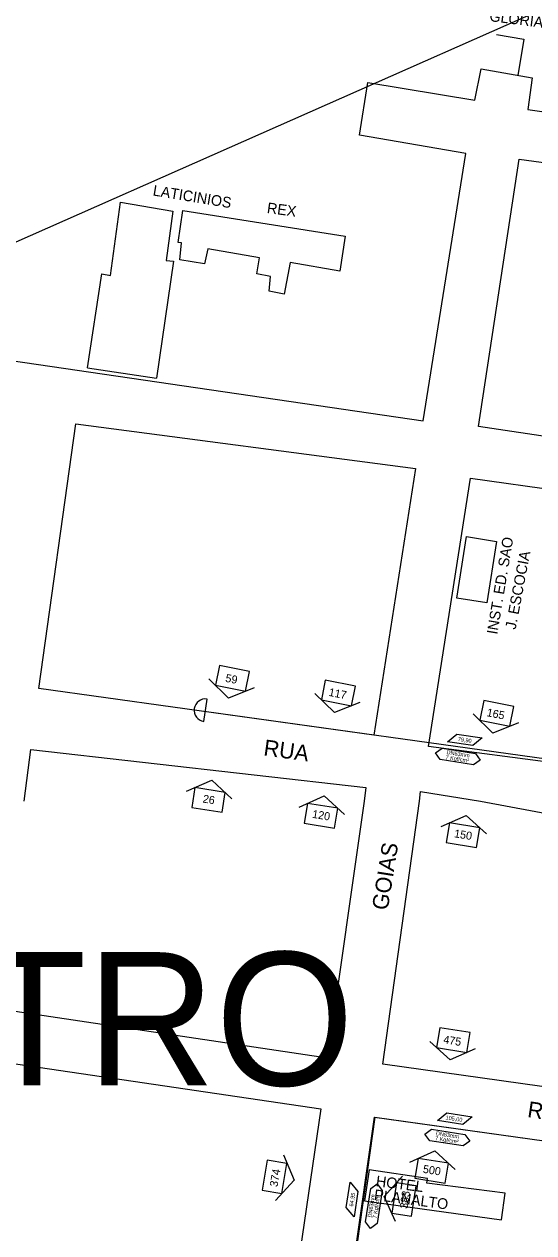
# Model space of a CAD drawing. Extents: x 325709 to 364434, y 7573432 to 7597073.
# Drawn here: x 337857.4 to 338048.5, y 7590340.1 to 7590793.2 of the extents above; entities that cross this region are included whole.
import ezdxf

# ---------------------------------------------------------------- set-up
doc = ezdxf.new("R2010")
doc.units = 0
for name, color, linetype in [('EDIFEXISTENT', 7, 'Continuous'), ('EDIFIDENTIF', 7, 'Continuous'), ('FORMATO', 7, 'Continuous'), ('LIMITE_BAIRROS_MUNICIPIOS', 7, 'Continuous'), ('LOGRADOURO', 7, 'Continuous'), ('LOGRADOURO_TEXTO', 7, 'Continuous'), ('NUM_REF', 7, 'Continuous'), ('SIMBOLO', 7, 'Continuous'), ('TEXTO', 7, 'Continuous'), ('TUBO_PEAD_GN_63', 7, 'Continuous')]:
    doc.layers.add(name, color=color, linetype=linetype)

# ---------------------------------------------------------------- blocks, each defined once
blk = doc.blocks.new('NUM_REF')
at = {"layer": 'NUM_REF'}
blk.add_lwpolyline([(-4.3125, 0.9375), (0, 3.75), (4.3125, 0.9375)], dxfattribs=at)
blk.add_lwpolyline([(2.875, -1.875), (2.875, 1.875), (-2.875, 1.875), (-2.875, -1.875)], close=True, dxfattribs=at)

msp = doc.modelspace()

# ---------------------------------------------------------------- linework, layer by layer
at = {"layer": 'EDIFEXISTENT'}
for p, q in [((338034.46, 7590789.37), (338044.71, 7590787.67)), ((338044.71, 7590787.67), (338042.53, 7590774.03)), ((337889.8, 7590699.07), (337893.54, 7590726.45)), ((337893.54, 7590726.45), (337913.19, 7590723.16)), ((337913.19, 7590723.16), (337910.61, 7590704.65)), ((337915.11, 7590711.44), (337916.88, 7590723.41)), ((337916.88, 7590723.41), (337977.7, 7590713.71)), ((337977.7, 7590713.71), (337975.79, 7590700.7)), ((337916.45, 7590711.24), (337915.11, 7590711.44)), ((337915.79, 7590704.86), (337916.45, 7590711.24)), ((337926.22, 7590709.05), (337925.04, 7590703.43)), ((337945.58, 7590705.69), (337926.22, 7590709.05)), ((337913.46, 7590704.34), (337907.07, 7590660.53)), ((337910.61, 7590704.65), (337913.46, 7590704.34)), ((337925.04, 7590703.43), (337915.79, 7590704.86)), ((337944.63, 7590699.66), (337945.58, 7590705.69)), ((337957.09, 7590703.86), (337954.92, 7590692.06)), ((337975.79, 7590700.7), (337957.09, 7590703.86)), ((337881.1, 7590664.34), (337886.49, 7590699.65)), ((337886.49, 7590699.65), (337889.8, 7590699.07)), ((337949.82, 7590698.63), (337944.63, 7590699.66)), ((337949.3, 7590693.14), (337949.82, 7590698.63)), ((337954.92, 7590692.06), (337949.3, 7590693.14)), ((337881.1, 7590664.34), (337907.07, 7590660.53)), ((338019.56, 7590578.08), (338023.26, 7590601.14)), ((338023.26, 7590601.14), (338034.42, 7590599.34)), ((338034.42, 7590599.34), (338030.9, 7590576.33)), ((338030.9, 7590576.33), (338019.56, 7590578.08)), ((337986.75, 7590363.66), (337984.97, 7590352.14)), ((338008.58, 7590360.47), (337986.75, 7590363.66)), ((337986.75, 7590363.66), (337986.75, 7590363.66)), ((338008.4, 7590358.72), (338008.58, 7590360.47)), ((338037.71, 7590354.92), (338008.4, 7590358.72)), ((338036.33, 7590344.99), (338037.71, 7590354.92)), ((337984.97, 7590352.14), (338036.33, 7590344.99))]:
    msp.add_line(p, q, dxfattribs=at)
at = {"layer": 'LIMITE_BAIRROS_MUNICIPIOS'}
msp.add_lwpolyline([(338845.4, 7590916.1), (338781.44, 7591121.72), (337129.11, 7590390.85)], dxfattribs=at)
at = {"layer": 'LOGRADOURO'}
for p, q in [((338022.96, 7590744.79), (337983.17, 7590751.65)), ((338006.98, 7590644.47), (338022.96, 7590744.79)), ((338027.7, 7590642.45), (338042.96, 7590742.6)), ((338042.96, 7590742.6), (338094.13, 7590735.77)), ((337768.27, 7590679.52), (338006.98, 7590644.47)), ((337862.93, 7590544.17), (337876.77, 7590643.43)), ((337876.77, 7590643.43), (338004.16, 7590626.68)), ((338078.93, 7590634.69), (338027.7, 7590642.45)), ((338004.16, 7590626.68), (337988.54, 7590526.7)), ((338009.03, 7590522.43), (338024.68, 7590623.03)), ((338024.68, 7590623.03), (338124.78, 7590608.94)), ((337988.54, 7590526.7), (337862.93, 7590544.17)), ((338110.28, 7590509.26), (338009.03, 7590522.43)), ((337857.43, 7590501.91), (337859.89, 7590521.29)), ((337859.89, 7590521.29), (337985.44, 7590507)), ((337985.44, 7590507), (337984.85, 7590501.91)), ((338005.63, 7590501.91), (338006.03, 7590505.53)), ((338006.03, 7590505.53), (338028.54, 7590501.91)), ((337984.85, 7590501.91), (337971.08, 7590405.53)), ((337991.83, 7590403.28), (338005.63, 7590501.91)), ((338028.54, 7590501.91), (338107.26, 7590487.31)), ((337971.08, 7590405.53), (337847.99, 7590423.9)), ((337845.76, 7590404.72), (337968.65, 7590386.63)), ((338092.92, 7590389.21), (337991.83, 7590403.28)), ((337974.62, 7590284.05), (337988.69, 7590383.52)), ((337988.69, 7590383.52), (338089.86, 7590369.28))]:
    msp.add_line(p, q, dxfattribs=at)
for points in [[(337983.17, 7590751.65), (337986.2, 7590771.33), (338026.36, 7590764.79), (338028.73, 7590776.52), (338047.9, 7590773.06), (338046.17, 7590761.21), (338146.68, 7590746.77)], [(337968.65, 7590386.63), (337954.68, 7590290.81), (337951.74, 7590288.38)]]:
    msp.add_lwpolyline(points, dxfattribs=at)
at = {"layer": 'SIMBOLO'}
for points in [[(338025.64, 7590522.75), (338016.15, 7590524.24), (338019.64, 7590527.11), (338029.13, 7590525.62)], [(338014.1, 7590521.83), (338026.57, 7590519.86), (338028.4, 7590517.36), (338028.4, 7590517.36), (338025.89, 7590515.54), (338013.42, 7590517.5), (338011.6, 7590520.01), (338011.6, 7590520.01)], [(338021.92, 7590380.72), (338012.42, 7590382.22), (338015.91, 7590385.08), (338025.4, 7590383.59)], [(338010.14, 7590378.95), (338022.61, 7590376.99), (338024.43, 7590374.49), (338024.43, 7590374.49), (338021.93, 7590372.67), (338009.46, 7590374.63), (338007.64, 7590377.13), (338007.64, 7590377.13)], [(337982.5, 7590355.65), (337981.07, 7590346.15), (337978.18, 7590349.62), (337979.6, 7590359.12)], [(337985.43, 7590344.19), (337987.31, 7590356.67), (337989.8, 7590358.51), (337989.8, 7590358.51), (337991.64, 7590356.02), (337989.76, 7590343.54), (337987.27, 7590341.7), (337987.27, 7590341.7)]]:
    msp.add_lwpolyline(points, close=True, dxfattribs=at)
at = {"layer": 'TUBO_PEAD_GN_63'}
for p, q in [((337924.79, 7590531.82), (337926, 7590540.24)), ((338130.67, 7590506.93), (337925.73, 7590535.43)), ((337988.85, 7590383.49), (337978.92, 7590312.41)), ((337988.85, 7590383.49), (338089.98, 7590369.26))]:
    msp.add_line(p, q, dxfattribs=at)
msp.add_arc((337925.39, 7590536.03), 4.25, 81.854, 261.854, dxfattribs=at)

# ---------------------------------------------------------------- block references
at = {"layer": 'FORMATO'}
for p, xscale, yscale, rotation in [((337935.5, 7590547.95), 1.999999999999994, 1.9999999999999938, 168.8651648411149), ((337975.21, 7590542.48), 1.999999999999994, 1.9999999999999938, 168.8651648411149), ((338034.6, 7590534.84), 1.999999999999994, 1.9999999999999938, 168.8651648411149), ((337926.51, 7590502.4), 1.999999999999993, 1.9999999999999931, -9.222222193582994), ((337968.69, 7590496.48), 1.9999999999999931, 1.9999999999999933, -9.222222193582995), ((338021.9, 7590489.18), 1.9999999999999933, 1.9999999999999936, -9.222222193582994), ((338018.32, 7590412.36), 1.9999999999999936, 1.999999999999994, 170.91654670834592), ((338010.19, 7590363.39), 1.9999999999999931, 1.9999999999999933, -9.222222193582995), ((337951.27, 7590361.1), 1.9999999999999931, 1.999999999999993, -99.71589097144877), ((337999.79, 7590352.59), 1.999999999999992, 1.9999999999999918, 81.3795703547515)]:
    msp.add_blockref('NUM_REF', p, dxfattribs=dict(at, xscale=xscale, yscale=yscale, rotation=rotation))

# ---------------------------------------------------------------- texts
for s, rotation, p in [('59', 348.8652, (337932.68, 7590546.72)), ('117', 348.8652, (337971.4, 7590541.45)), ('165', 348.8652, (338030.63, 7590533.83)), ('26', 350.7778, (337924.22, 7590501.46)), ('120', 350.7778, (337965.24, 7590495.73)), ('150', 350.7778, (338018.45, 7590488.43)), ('475', 350.9165, (338014.4, 7590411.21)), ('374', 80.2841, (337952.38, 7590357.16)), ('500', 350.7778, (338006.74, 7590362.65)), ('383', 81.3796, (338001.1, 7590348.98))]:
    msp.add_text(s, height=3, rotation=rotation).set_placement(p)
at = {"layer": 'EDIFIDENTIF'}
for s, rotation, p in [('GLORIA', 352.8107, (338031.69, 7590794.41)), ('LATICINIOS', 350.7187, (337905.46, 7590729.04)), ('REX', 352.4354, (337948.26, 7590722.47)), ('INST. ED. SAO', 80.5183, (338034.75, 7590564.26)), ('J. ESCOCIA', 79.2963, (338041.66, 7590566.13)), ('HOTEL', 352.8424, (337989.12, 7590357.59)), ('PLANALTO', 352.534, (337988.39, 7590352.45))]:
    msp.add_text(s, height=4, rotation=rotation, dxfattribs=at).set_placement(p)
at = {"layer": 'LIMITE_BAIRROS_MUNICIPIOS'}
msp.add_text('CENTRO', height=50, dxfattribs=at).set_placement((337698.8, 7590395.34))
at = {"layer": 'LOGRADOURO_TEXTO'}
for s, rotation, p in [('RUA', 352.0823, (337946.93, 7590519.15)), ('GOIAS', 80.9527, (337993.68, 7590460.81)), ('RUA', 351.463, (338045.82, 7590383.53))]:
    msp.add_text(s, height=6, rotation=rotation, dxfattribs=at).set_placement(p)
at = {"layer": 'TEXTO'}
for s, rotation, p in [('79,90', 351.0538, (338019.9, 7590524.55)), ('7 Kgf/cm²', 351.0538, (338015.31, 7590517.75)), ('DN63mm', 351.0538, (338015.67, 7590519.62)), ('105,00 ', 351.0538, (338015.31, 7590382.66)), ('DN63mm', 351.0538, (338011.7, 7590376.74)), ('7 Kgf/cm²', 351.0538, (338011.35, 7590374.88)), ('64,95', 81.4445, (337980.74, 7590349.89)), ('DN63mm', 81.4445, (337987.63, 7590345.77)), ('7 Kgf/cm²', 81.4445, (337989.5, 7590345.43))]:
    msp.add_text(s, height=1.5, rotation=rotation, dxfattribs=at).set_placement(p)

doc.saveas('drawing.dxf')
